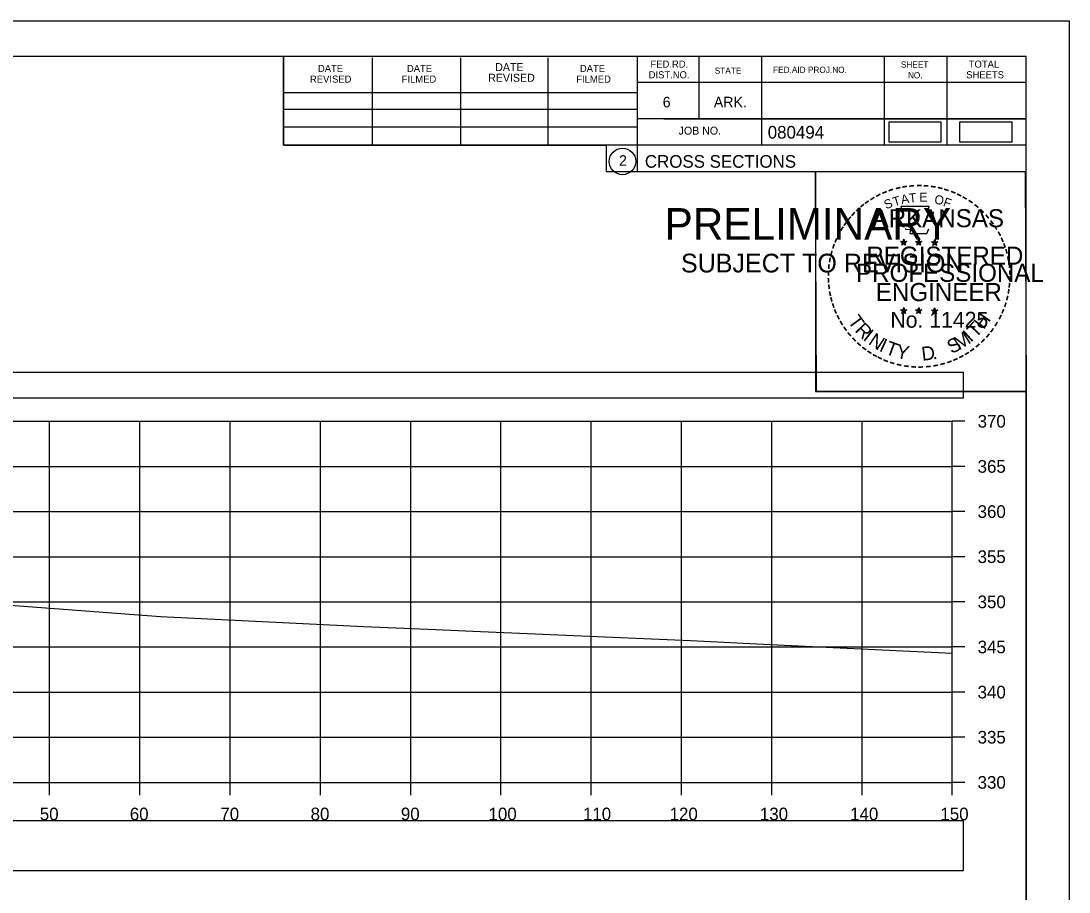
# Model space of a CAD drawing. Extents: x 1376273 to 1384221, y 378927 to 384592.
# Drawn here: x 1377104.6 to 1377220.7, y 380442 to 380538.5 of the extents above; entities that cross this region are included whole.
import ezdxf

# ---------------------------------------------------------------- set-up
doc = ezdxf.new("R2010")
doc.units = 0
for name, color, linetype in [('R_Axis', 7, 'Continuous'), ('R_Axis Annot', 7, 'Continuous'), ('R_Border', 7, 'Continuous'), ('R_Border PE', 7, 'Continuous'), ('R_Border Prem', 7, 'Continuous'), ('R_Drive', 7, 'Continuous'), ('R_Exist Surface', 7, 'Continuous'), ('R_Grid', 7, 'Continuous'), ('R_No Plot', 7, 'Continuous')]:
    doc.layers.add(name, color=color, linetype=linetype)

msp = doc.modelspace()

# ---------------------------------------------------------------- linework, layer by layer
at = {"layer": 'R_Axis'}
for p, q in [((1377207.77, 380454.16), (1377207.77, 380494.16)), ((1377209.17, 380494.16), (1377207.77, 380494.16)), ((1377209.17, 380489.16), (1377207.77, 380489.16)), ((1377209.17, 380484.16), (1377207.77, 380484.16)), ((1377209.17, 380479.16), (1377207.77, 380479.16)), ((1377209.17, 380474.16), (1377207.77, 380474.16)), ((1377209.17, 380469.16), (1377207.77, 380469.16)), ((1377209.17, 380464.16), (1377207.77, 380464.16)), ((1377209.17, 380459.16), (1377207.77, 380459.16)), ((1376907.77, 380454.16), (1377207.77, 380454.16)), ((1377107.77, 380452.76), (1377107.77, 380454.16)), ((1377117.77, 380452.76), (1377117.77, 380454.16)), ((1377127.77, 380452.76), (1377127.77, 380454.16)), ((1377137.77, 380452.76), (1377137.77, 380454.16)), ((1377147.77, 380452.76), (1377147.77, 380454.16)), ((1377157.77, 380452.76), (1377157.77, 380454.16)), ((1377167.77, 380452.76), (1377167.77, 380454.16)), ((1377177.77, 380452.76), (1377177.77, 380454.16)), ((1377187.77, 380452.76), (1377187.77, 380454.16)), ((1377197.77, 380452.76), (1377197.77, 380454.16)), ((1377207.77, 380452.76), (1377207.77, 380454.16)), ((1377209.17, 380454.16), (1377207.77, 380454.16))]:
    msp.add_line(p, q, dxfattribs=at)
at = {"layer": 'R_Axis Annot'}
for points in [[(1376907.2, 380496.75), (1377209.01, 380496.75), (1377209.01, 380499.57), (1376907.2, 380499.57)], [(1376907.2, 380444.39), (1377209.01, 380444.39), (1377209.01, 380449.91), (1376907.2, 380449.91)]]:
    msp.add_lwpolyline(points, close=True, dxfattribs=at)
at = {"layer": 'R_Border'}
for p, q in [((1376899.77, 380534.62), (1377215.95, 380534.62)), ((1377133.69, 380524.74), (1377133.69, 380534.62)), ((1377143.55, 380524.74), (1377143.55, 380534.42)), ((1377153.31, 380524.74), (1377153.31, 380534.42)), ((1377162.99, 380524.74), (1377162.99, 380534.42)), ((1377172.85, 380534.62), (1377172.85, 380521.82)), ((1377179.69, 380534.62), (1377179.69, 380527.68)), ((1377186.63, 380534.62), (1377186.63, 380524.74)), ((1377200.21, 380534.62), (1377200.21, 380524.74)), ((1377207.15, 380534.62), (1377207.15, 380524.74)), ((1377215.95, 380329.16), (1377215.95, 380534.62)), ((1377215.95, 380531.68), (1377172.85, 380531.68)), ((1377215.95, 380531.7), (1377215.95, 380531.7)), ((1377133.69, 380530.6), (1377172.85, 380530.6)), ((1377133.69, 380528.74), (1377172.85, 380528.74)), ((1377133.69, 380524.74), (1377133.69, 380526.8)), ((1377133.69, 380526.8), (1377172.85, 380526.8)), ((1377215.95, 380527.68), (1377172.85, 380527.68)), ((1377175.81, 380527.68), (1377215.95, 380527.68)), ((1377215.95, 380524.74), (1377133.69, 380524.74)), ((1377172.85, 380521.82), (1377215.95, 380521.82))]:
    msp.add_line(p, q, dxfattribs=at)
msp.add_circle((1377171.23, 380522.95), 1.47, dxfattribs=at)
at = {"layer": 'R_Border PE'}
for p, q in [((1377202.03, 380514.07), (1377202.38, 380513.96)), ((1377202.03, 380514.07), (1377202.29, 380514.03)), ((1377202.03, 380514.07), (1377202.27, 380513.95)), ((1377202.17, 380513.66), (1377202.38, 380513.96)), ((1377202.17, 380513.66), (1377202.29, 380513.91)), ((1377202.17, 380513.66), (1377202.38, 380513.88)), ((1377202.38, 380514.33), (1377202.34, 380514.07)), ((1377202.38, 380513.96), (1377202.38, 380514.33)), ((1377202.38, 380514.33), (1377202.43, 380514.08)), ((1377202.73, 380514.07), (1377202.38, 380513.96)), ((1377202.59, 380513.66), (1377202.38, 380513.96)), ((1377202.59, 380513.66), (1377202.38, 380513.88)), ((1377202.73, 380514.07), (1377202.44, 380514.02)), ((1377202.59, 380513.66), (1377202.46, 380513.95)), ((1377202.73, 380514.07), (1377202.52, 380513.97)), ((1377203.7, 380514.07), (1377204.05, 380513.96)), ((1377203.7, 380514.07), (1377203.96, 380514.03)), ((1377203.7, 380514.07), (1377203.94, 380513.95)), ((1377203.84, 380513.66), (1377204.05, 380513.96)), ((1377203.84, 380513.66), (1377203.96, 380513.91)), ((1377203.84, 380513.66), (1377204.05, 380513.88)), ((1377204.05, 380514.33), (1377204.01, 380514.07)), ((1377204.05, 380513.96), (1377204.05, 380514.33)), ((1377204.05, 380514.33), (1377204.1, 380514.08)), ((1377204.4, 380514.07), (1377204.05, 380513.96)), ((1377204.26, 380513.66), (1377204.05, 380513.96)), ((1377204.26, 380513.66), (1377204.05, 380513.88)), ((1377204.4, 380514.07), (1377204.11, 380514.02)), ((1377204.26, 380513.66), (1377204.13, 380513.95)), ((1377204.4, 380514.07), (1377204.19, 380513.97)), ((1377205.47, 380514.06), (1377205.82, 380513.95)), ((1377205.47, 380514.06), (1377205.72, 380514.01)), ((1377205.47, 380514.06), (1377205.7, 380513.94)), ((1377205.6, 380513.65), (1377205.82, 380513.95)), ((1377205.6, 380513.65), (1377205.73, 380513.9)), ((1377205.6, 380513.65), (1377205.81, 380513.87)), ((1377205.82, 380514.31), (1377205.77, 380514.06)), ((1377206.03, 380513.65), (1377205.81, 380513.87)), ((1377205.82, 380513.95), (1377205.82, 380514.31)), ((1377205.82, 380514.31), (1377205.86, 380514.06)), ((1377206.16, 380514.06), (1377205.82, 380513.95)), ((1377206.03, 380513.65), (1377205.82, 380513.95)), ((1377206.16, 380514.06), (1377205.88, 380514.01)), ((1377206.03, 380513.65), (1377205.89, 380513.94)), ((1377206.16, 380514.06), (1377205.96, 380513.96)), ((1377202.03, 380506.5), (1377202.38, 380506.39)), ((1377202.03, 380506.5), (1377202.28, 380506.45)), ((1377202.03, 380506.5), (1377202.27, 380506.38)), ((1377202.16, 380506.09), (1377202.38, 380506.39)), ((1377202.16, 380506.09), (1377202.29, 380506.33)), ((1377202.16, 380506.09), (1377202.38, 380506.31)), ((1377202.38, 380506.75), (1377202.34, 380506.5)), ((1377202.38, 380506.39), (1377202.38, 380506.75)), ((1377202.38, 380506.75), (1377202.43, 380506.5)), ((1377202.72, 380506.5), (1377202.38, 380506.39)), ((1377202.59, 380506.09), (1377202.38, 380506.39)), ((1377202.59, 380506.09), (1377202.38, 380506.3)), ((1377202.72, 380506.5), (1377202.44, 380506.45)), ((1377202.59, 380506.09), (1377202.45, 380506.38)), ((1377202.72, 380506.5), (1377202.52, 380506.4)), ((1377203.7, 380506.5), (1377204.05, 380506.39)), ((1377203.7, 380506.5), (1377203.95, 380506.45)), ((1377203.7, 380506.5), (1377203.93, 380506.38)), ((1377203.83, 380506.09), (1377204.05, 380506.39)), ((1377203.83, 380506.09), (1377203.96, 380506.33)), ((1377203.83, 380506.09), (1377204.04, 380506.31)), ((1377204.05, 380506.75), (1377204.01, 380506.5)), ((1377204.26, 380506.09), (1377204.04, 380506.3)), ((1377204.05, 380506.39), (1377204.05, 380506.75)), ((1377204.05, 380506.75), (1377204.1, 380506.5)), ((1377204.39, 380506.5), (1377204.05, 380506.39)), ((1377204.26, 380506.09), (1377204.05, 380506.39)), ((1377204.39, 380506.5), (1377204.11, 380506.45)), ((1377204.26, 380506.09), (1377204.12, 380506.38)), ((1377204.39, 380506.5), (1377204.19, 380506.4)), ((1377205.46, 380506.49), (1377205.81, 380506.38)), ((1377205.46, 380506.49), (1377205.72, 380506.44)), ((1377205.46, 380506.49), (1377205.7, 380506.37)), ((1377205.6, 380506.08), (1377205.81, 380506.38)), ((1377205.6, 380506.08), (1377205.72, 380506.32)), ((1377205.6, 380506.08), (1377205.81, 380506.3)), ((1377205.81, 380506.74), (1377205.77, 380506.49)), ((1377205.81, 380506.38), (1377205.81, 380506.74)), ((1377205.81, 380506.74), (1377205.86, 380506.49)), ((1377206.16, 380506.49), (1377205.81, 380506.38)), ((1377206.03, 380506.08), (1377205.81, 380506.38)), ((1377206.03, 380506.08), (1377205.81, 380506.29)), ((1377206.16, 380506.49), (1377205.87, 380506.44)), ((1377206.03, 380506.08), (1377205.89, 380506.37)), ((1377206.16, 380506.49), (1377205.96, 380506.39))]:
    msp.add_line(p, q, dxfattribs=at)
for points in [[(1377202.07, 380517.95), (1377202.34, 380517.12)], [(1377205.58, 380517.03), (1377205.73, 380517.31), (1377205.04, 380517.29), (1377205.19, 380517.95), (1377202.07, 380517.95)], [(1377202.57, 380515.53), (1377202.57, 380515.44), (1377203.13, 380515.42), (1377203.07, 380514.95), (1377204.94, 380514.95), (1377205.15, 380515.48)], [(1377202.38, 380514.33), (1377202.59, 380513.66), (1377202.03, 380514.07), (1377202.73, 380514.07), (1377202.17, 380513.66), (1377202.38, 380514.33)], [(1377204.05, 380514.33), (1377204.26, 380513.66), (1377203.7, 380514.07), (1377204.4, 380514.07), (1377203.84, 380513.66), (1377204.05, 380514.33)], [(1377205.82, 380514.31), (1377206.03, 380513.65), (1377205.47, 380514.06), (1377206.16, 380514.06), (1377205.6, 380513.65), (1377205.82, 380514.31)], [(1377202.38, 380506.75), (1377202.59, 380506.09), (1377202.03, 380506.5), (1377202.72, 380506.5), (1377202.16, 380506.09), (1377202.38, 380506.75)], [(1377204.05, 380506.75), (1377204.26, 380506.09), (1377203.7, 380506.5), (1377204.39, 380506.5), (1377203.83, 380506.09), (1377204.05, 380506.75)], [(1377205.81, 380506.74), (1377206.03, 380506.08), (1377205.46, 380506.49), (1377206.16, 380506.49), (1377205.6, 380506.08), (1377205.81, 380506.74)]]:
    msp.add_lwpolyline(points, dxfattribs=at)
for centre, radius in [((1377202.38, 380513.96), 0.172), ((1377202.38, 380513.96), 0.145), ((1377202.38, 380513.96), 0.116), ((1377202.38, 380513.96), 0.0991), ((1377202.38, 380513.96), 0.0747), ((1377202.38, 380513.96), 0.0495), ((1377202.38, 380513.96), 0.0296), ((1377204.05, 380513.96), 0.172), ((1377204.05, 380513.96), 0.145), ((1377204.05, 380513.96), 0.116), ((1377204.05, 380513.96), 0.0991), ((1377204.05, 380513.96), 0.0747), ((1377204.05, 380513.96), 0.0495), ((1377204.05, 380513.96), 0.0296), ((1377205.81, 380513.95), 0.172), ((1377205.81, 380513.95), 0.145), ((1377205.81, 380513.95), 0.116), ((1377205.81, 380513.95), 0.0991), ((1377205.81, 380513.95), 0.0747), ((1377205.81, 380513.95), 0.0495), ((1377205.81, 380513.95), 0.0296), ((1377202.38, 380506.39), 0.172), ((1377202.38, 380506.39), 0.145), ((1377202.38, 380506.39), 0.116), ((1377202.38, 380506.39), 0.0991), ((1377202.38, 380506.39), 0.0747), ((1377202.38, 380506.39), 0.0495), ((1377202.38, 380506.39), 0.0296), ((1377204.05, 380506.39), 0.172), ((1377204.05, 380506.39), 0.145), ((1377204.05, 380506.39), 0.116), ((1377204.05, 380506.39), 0.0991), ((1377204.05, 380506.39), 0.0747), ((1377204.05, 380506.39), 0.0495), ((1377204.05, 380506.39), 0.0296), ((1377205.81, 380506.38), 0.172), ((1377205.81, 380506.38), 0.145), ((1377205.81, 380506.38), 0.116), ((1377205.81, 380506.38), 0.0991), ((1377205.81, 380506.38), 0.0747), ((1377205.81, 380506.38), 0.0495), ((1377205.81, 380506.38), 0.0296)]:
    msp.add_circle(centre, radius, dxfattribs=at)
at = {"layer": 'R_Drive'}
for points in [[(1377200.72, 380525.12), (1377206.55, 380525.12), (1377206.55, 380527.31), (1377200.72, 380527.31)], [(1377208.55, 380525.12), (1377214.39, 380525.12), (1377214.39, 380527.3), (1377208.55, 380527.3)]]:
    msp.add_lwpolyline(points, close=True, dxfattribs=at)
at = {"layer": 'R_Exist Surface'}
msp.add_lwpolyline([(1377101.45, 380473.93), (1377120.04, 380472.54), (1377142.58, 380471.43), (1377150.55, 380471.09), (1377154.65, 380470.91), (1377178.77, 380469.86), (1377187.59, 380469.44), (1377207.77, 380468.49)], dxfattribs=at)
at = {"layer": 'R_Grid'}
for p, q in [((1376907.77, 380494.16), (1377207.77, 380494.16)), ((1376907.77, 380494.16), (1377207.77, 380494.16)), ((1377107.77, 380454.16), (1377107.77, 380494.16)), ((1377107.77, 380454.16), (1377107.77, 380494.16)), ((1377117.77, 380454.16), (1377117.77, 380494.16)), ((1377117.77, 380454.16), (1377117.77, 380494.16)), ((1377127.77, 380454.16), (1377127.77, 380494.16)), ((1377127.77, 380454.16), (1377127.77, 380494.16)), ((1377137.77, 380454.16), (1377137.77, 380494.16)), ((1377137.77, 380454.16), (1377137.77, 380494.16)), ((1377147.77, 380454.16), (1377147.77, 380494.16)), ((1377147.77, 380454.16), (1377147.77, 380494.16)), ((1377157.77, 380454.16), (1377157.77, 380494.16)), ((1377157.77, 380454.16), (1377157.77, 380494.16)), ((1377167.77, 380454.16), (1377167.77, 380494.16)), ((1377167.77, 380454.16), (1377167.77, 380494.16)), ((1377177.77, 380454.16), (1377177.77, 380494.16)), ((1377177.77, 380454.16), (1377177.77, 380494.16)), ((1377187.77, 380454.16), (1377187.77, 380494.16)), ((1377187.77, 380454.16), (1377187.77, 380494.16)), ((1377197.77, 380454.16), (1377197.77, 380494.16)), ((1377197.77, 380454.16), (1377197.77, 380494.16)), ((1377207.77, 380454.16), (1377207.77, 380494.16)), ((1377207.77, 380454.16), (1377207.77, 380494.16)), ((1376907.77, 380489.16), (1377207.77, 380489.16)), ((1376907.77, 380489.16), (1377207.77, 380489.16)), ((1376907.77, 380484.16), (1377207.77, 380484.16)), ((1376907.77, 380484.16), (1377207.77, 380484.16)), ((1376907.77, 380479.16), (1377207.77, 380479.16)), ((1376907.77, 380479.16), (1377207.77, 380479.16)), ((1376907.77, 380474.16), (1377207.77, 380474.16)), ((1376907.77, 380474.16), (1377207.77, 380474.16)), ((1376907.77, 380469.16), (1377207.77, 380469.16)), ((1376907.77, 380469.16), (1377207.77, 380469.16)), ((1376907.77, 380464.16), (1377207.77, 380464.16)), ((1376907.77, 380464.16), (1377207.77, 380464.16)), ((1376907.77, 380459.16), (1377207.77, 380459.16)), ((1376907.77, 380459.16), (1377207.77, 380459.16)), ((1376907.77, 380454.16), (1377207.77, 380454.16)), ((1376907.77, 380454.16), (1377207.77, 380454.16))]:
    msp.add_line(p, q, dxfattribs=at)
at = {"layer": 'R_No Plot'}
for p, q in [((1376887.37, 380538.51), (1377220.7, 380538.51)), ((1377191.98, 380499.36), (1377191.98, 380499.36))]:
    msp.add_line(p, q, dxfattribs=at)
for points in [[(1376887.36, 380538.51), (1377220.7, 380538.51), (1377220.7, 380325.17), (1376887.36, 380325.17)], [(1377133.69, 380534.62), (1377133.69, 380524.74), (1377169.42, 380524.74), (1377169.42, 380521.82), (1377192.62, 380521.82), (1377192.62, 380497.48), (1377215.95, 380497.48), (1377215.95, 380329.16), (1376899.77, 380329.16), (1376899.77, 380534.62)], [(1377192.62, 380521.82), (1377215.83, 380521.82), (1377215.95, 380497.48), (1377192.74, 380497.48)]]:
    msp.add_lwpolyline(points, close=True, dxfattribs=at)

# ---------------------------------------------------------------- texts
at = {"layer": 'R_Axis Annot'}
for s, p in [('370', (1377210.57, 380493.46)), ('365', (1377210.57, 380488.46)), ('360', (1377210.57, 380483.46)), ('355', (1377210.57, 380478.46)), ('350', (1377210.57, 380473.46)), ('345', (1377210.57, 380468.46)), ('340', (1377210.57, 380463.46)), ('335', (1377210.57, 380458.46)), ('330', (1377210.57, 380453.46)), ('50', (1377106.68, 380449.96)), ('60', (1377116.65, 380449.96)), ('70', (1377126.68, 380449.96)), ('80', (1377136.68, 380449.96)), ('90', (1377146.68, 380449.96)), ('100', (1377156.39, 380449.96)), ('110', (1377166.85, 380449.96)), ('120', (1377176.45, 380449.96)), ('130', (1377186.45, 380449.96)), ('140', (1377196.45, 380449.96)), ('150', (1377206.45, 380449.96))]:
    msp.add_text(s, height=1.4, dxfattribs=at).set_placement(p)
at = {"layer": 'R_Border'}
for s, height, p in [('DATE', 0.782, (1377137.49, 380532.86)), ('DATE', 0.782, (1377147.35, 380532.86)), ('DATE', 0.879, (1377157.13, 380532.96)), ('DATE', 0.782, (1377166.51, 380532.86)), ('FED.RD.', 0.782, (1377174.33, 380533.34)), ('SHEET', 0.684, (1377202.07, 380533.34)), ('TOTAL', 0.782, (1377209.59, 380533.34)), ('REVISED', 0.782, (1377136.61, 380531.68)), ('FILMED', 0.782, (1377146.77, 380531.68)), ('REVISED', 0.879, (1377156.35, 380531.78)), ('FILMED', 0.782, (1377166.11, 380531.68)), ('DIST.NO.', 0.782, (1377174.13, 380532.16)), ('STATE', 0.684, (1377181.45, 380532.66)), ('FED.AID PROJ.NO.', 0.684, (1377187.91, 380532.76)), ('NO.', 0.684, (1377202.85, 380532.16)), ('SHEETS', 0.782, (1377209.31, 380532.16)), ('6', 1.17, (1377175.69, 380528.94)), ('ARK.', 1.172, (1377181.35, 380528.94)), ('JOB NO.', 0.879, (1377177.45, 380525.92)), ('080494', 1.4, (1377187.32, 380525.48)), ('2', 1.17, (1377170.85, 380522.47)), ('CROSS SECTIONS', 1.4, (1377173.71, 380522.25))]:
    msp.add_text(s, height=height, rotation=360, dxfattribs=at).set_placement(p)
at = {"layer": 'R_Border PE'}
for s, height, rotation, p in [('-', 1.6, 24.3072, (1377200.19, 380518.81)), ('-', 1.6, 19.1761, (1377200.82, 380519.08)), ('-', 1.6, 13.6301, (1377201.57, 380519.32)), ('-', 1.6, 10.2193, (1377202.25, 380519.48)), ('-', 1.6, 5.8968, (1377202.98, 380519.59)), ('-', 1.6, 0.1862, (1377203.75, 380519.66)), ('-', 1.6, 357.743, (1377204.47, 380519.65)), ('-', 1.6, 352.1617, (1377205.22, 380519.59)), ('-', 1.6, 347.2049, (1377205.94, 380519.48)), ('-', 1.6, 342.3362, (1377206.57, 380519.32)), ('-', 1.6, 337.8551, (1377207.31, 380519.1)), ('-', 1.6, 36.2317, (1377198.38, 380517.73)), ('-', 1.6, 34.0636, (1377198.96, 380518.12)), ('-', 1.6, 28.7918, (1377199.55, 380518.49)), ('S', 1, 21.594, (1377200.43, 380517.63)), ('T', 1, 16.4036, (1377201.34, 380517.96)), ('A', 1, 11.2132, (1377202.17, 380518.21)), ('T', 1, 6.0228, (1377203.02, 380518.38)), ('E', 1, 0.8323, (1377204.12, 380518.49)), ('O', 1, 350.4515, (1377205.73, 380518.28)), ('F', 1, 340.0707, (1377206.68, 380518.05)), ('-', 1.6, 334.1211, (1377207.94, 380518.83)), ('-', 1.6, 329.6409, (1377208.52, 380518.55)), ('-', 1.6, 325.8627, (1377209.16, 380518.19)), ('-', 1.6, 48.423, (1377197.02, 380516.45)), ('-', 1.6, 42.9622, (1377197.47, 380516.93)), ('-', 1.6, 38.9507, (1377197.9, 380517.35)), ('ARKANSAS', 2, 360, (1377198.93, 380515.66)), ('-', 1.6, 320.5297, (1377209.77, 380517.76)), ('-', 1.6, 315.5786, (1377210.37, 380517.27)), ('-', 1.6, 54.2325, (1377196.21, 380515.4)), ('-', 1.6, 50.6142, (1377196.62, 380515.97)), ('-', 1.6, 309.8797, (1377210.94, 380516.72)), ('-', 1.6, 306.6522, (1377211.46, 380516.12)), ('-', 1.6, 62.8713, (1377195.57, 380514.26)), ('-', 1.6, 58.0706, (1377195.88, 380514.87)), ('-', 1.4, 303.6753, (1377211.95, 380515.55)), ('-', 1.6, 299.6684, (1377212.27, 380514.94)), ('-', 1.6, 67.7743, (1377195.31, 380513.65)), ('DWB', 0.01, 360, (1377202.37, 380513.96)), ('DWB', 0.01, 360, (1377204.04, 380513.96)), ('DWB', 0.01, 360, (1377205.8, 380513.94)), ('-', 1.6, 294.6628, (1377212.59, 380514.33)), ('-', 1.6, 290.5728, (1377212.85, 380513.76)), ('-', 1.6, 75.461, (1377194.89, 380512.3)), ('-', 1.6, 72.3945, (1377195.09, 380513.02)), ('REGISTERED', 2, 360, (1377198.25, 380511.51)), ('-', 1.6, 285.1233, (1377213.08, 380513.18)), ('-', 1.6, 85.1863, (1377194.68, 380510.9)), ('-', 1.6, 81.2013, (1377194.76, 380511.59)), ('PROFESSIONAL', 2, 360, (1377197.1, 380509.61)), ('-', 1.6, 280.5493, (1377213.28, 380512.43)), ('-', 1.6, 276.5962, (1377213.44, 380511.67)), ('-', 1.6, 89.0622, (1377194.66, 380510.2)), ('-', 1.6, 274.3301, (1377213.5, 380510.94)), ('-', 1.6, 94.1959, (1377194.69, 380509.47)), ('-', 1.6, 98.9479, (1377194.77, 380508.81)), ('ENGINEER', 2, 360, (1377199.29, 380507.48)), ('-', 1.6, 263.5172, (1377213.52, 380509.65)), ('-', 1.6, 269.9407, (1377213.54, 380510.31)), ('-', 1.6, 101.7149, (1377194.9, 380508.07)), ('-', 1.6, 255.7626, (1377213.34, 380508.31)), ('-', 1.6, 260.9953, (1377213.45, 380508.99)), ('-', 1.6, 105.4578, (1377195.06, 380507.48)), ('-', 1.6, 109.0874, (1377195.28, 380506.85)), ('-', 1.6, 252.8681, (1377213.16, 380507.59)), ('-', 1.6, 114.0643, (1377195.53, 380506.25)), ('-', 1.6, 115.7289, (1377195.84, 380505.63)), ('T', 1.54, 306.0406, (1377196.14, 380505.23)), ('No. 11425', 1.757, 360, (1377200.91, 380504.53)), ('DWB', 0.01, 360, (1377202.36, 380506.38)), ('DWB', 0.01, 360, (1377204.03, 380506.38)), ('DWB', 0.01, 360, (1377205.8, 380506.37)), ('H', 1.54, 54.6088, (1377211.26, 380504.26)), ('-', 1.6, 244.6197, (1377212.67, 380506.29)), ('-', 1.6, 247.8887, (1377212.93, 380506.92)), ('-', 1.6, 120.4471, (1377196.19, 380505.05)), ('-', 1.6, 125.8934, (1377196.6, 380504.49)), ('R', 1.54, 314.005, (1377196.9, 380504.18)), ('T', 1.54, 46.6444, (1377210.37, 380503.32)), ('-', 1.6, 239.0712, (1377212.28, 380505.54)), ('-', 1.6, 130.7181, (1377197.06, 380503.93)), ('-', 1.6, 134.2238, (1377197.58, 380503.39)), ('I', 1.54, 321.9694, (1377197.8, 380503.25)), ('N', 1.54, 326.5002, (1377198.37, 380502.77)), ('M', 1.54, 32.6563, (1377208.52, 380501.99)), ('I', 1.54, 42.1136, (1377209.81, 380502.84)), ('-', 1.6, 231.2538, (1377211.45, 380504.32)), ('-', 1.6, 233.8452, (1377211.88, 380504.89)), ('-', 1.6, 138.9338, (1377198.1, 380502.93)), ('-', 1.6, 144.6463, (1377198.66, 380502.52)), ('I', 1.54, 335.3603, (1377199.57, 380501.99)), ('T', 1.54, 339.8912, (1377200.24, 380501.66)), ('Y', 1.54, 347.8556, (1377201.45, 380501.22)), ('D', 1.54, 6.3969, (1377204.44, 380500.86)), ('S', 1.54, 26.9312, (1377207.68, 380501.59)), ('-', 1.6, 215.7363, (1377209.9, 380502.78)), ('-', 1.6, 221.0851, (1377210.44, 380503.25)), ('-', 1.6, 225.7653, (1377210.97, 380503.76)), ('-', 1.6, 148.0898, (1377199.22, 380502.15)), ('-', 1.6, 151.5704, (1377199.8, 380501.82)), ('-', 1.6, 154.6002, (1377200.32, 380501.58)), ('.', 1.54, 13.7642, (1377205.63, 380500.98)), ('-', 1.6, 204.2516, (1377208.18, 380501.72)), ('-', 1.6, 207.3568, (1377208.8, 380502.04)), ('-', 1.6, 212.2491, (1377209.36, 380502.39)), ('-', 1.6, 158.5612, (1377200.94, 380501.32)), ('-', 1.6, 162.7983, (1377201.63, 380501.11)), ('-', 1.6, 167.5555, (1377202.35, 380500.95)), ('-', 1.6, 173.1155, (1377203.12, 380500.84)), ('-', 1.6, 176.5183, (1377203.87, 380500.78)), ('-', 1.6, 181.5918, (1377204.61, 380500.8)), ('-', 1.6, 185.8167, (1377205.42, 380500.88)), ('-', 1.6, 191.2858, (1377206.15, 380501.01)), ('-', 1.6, 195.4743, (1377206.88, 380501.21)), ('-', 1.6, 200.7184, (1377207.56, 380501.45))]:
    msp.add_text(s, height=height, rotation=rotation, dxfattribs=at).set_placement(p)
at = {"layer": 'R_Border Prem'}
for s, height, p in [('PRELIMINARY', 3.5, (1377175.9, 380514.28)), ('DWB', 0.01, (1377176.64, 380516.13)), ('SUBJECT TO REVISION', 2.0751, (1377177.71, 380510.65))]:
    msp.add_text(s, height=height, rotation=360, dxfattribs=at).set_placement(p)

doc.saveas('drawing.dxf')
